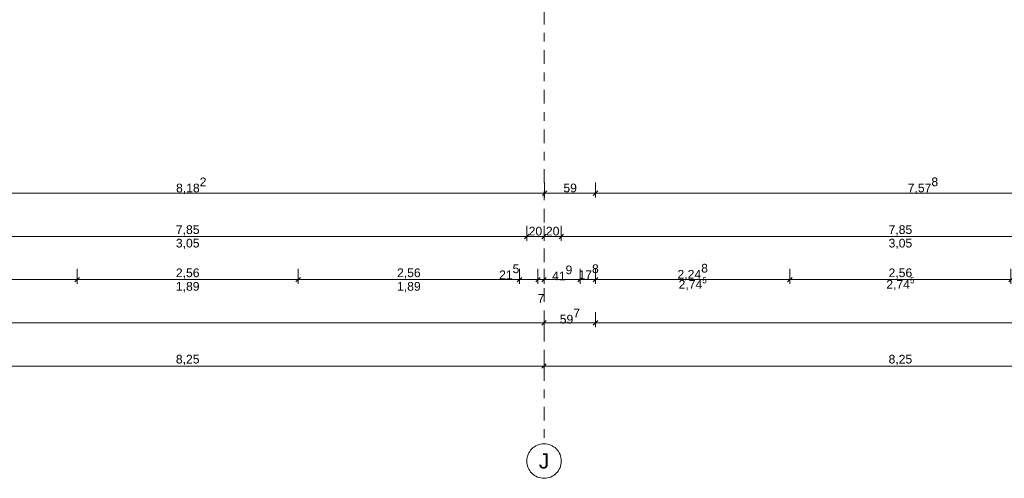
# Model space of a CAD drawing. Header units: metres. Extents: x -180 to 4, y -50 to 6.
# Tile 287 of 656: x -80.74 to -69.34, y -46.57 to -41.26. Entities that reach past the tile are written whole.
import ezdxf

# ---------------------------------------------------------------- set-up
doc = ezdxf.new("R2010")
doc.units = ezdxf.units.M
doc.header["$LTSCALE"] = 0.05
doc.header["$PDMODE"] = 1
doc.header["$PDSIZE"] = -2
doc.linetypes.add('Linienart-53', pattern=[5.291531, 3.175, -1.058062, 0.352704, -0.705764])
doc.layers.get('0').update_dxf_attribs({"lineweight": 25})
doc.layers.add('70 -71 Achsen- 1 Gebäudeachsen', color=7, linetype='Linienart-53', lineweight=18)
doc.layers.add('Keine', color=7, linetype='Continuous', lineweight=9)
doc.layers.add('70 -76 Bemaßung- 2 Allgemein', color=7, linetype='Continuous', lineweight=5, true_color=0x6666cc)
doc.styles.add('Arial', font='arial.ttf')
doc.dimstyles.new('k+k 1_50', dxfattribs={"dimtxt": 0.100689, "dimasz": 0.05302, "dimexe": 0.05, "dimexo": 0.15, "dimgap": 0.01, "dimtad": 1, "dimdec": 3, "dimtxsty": 'Arial', "dimblk": 'VW_SLASH', "dimblk1": 'VW_SLASH', "dimblk2": 'VW_SLASH', "dimcen": 0, "dimdle": 0.05, "dimadec": 3, "dimazin": 0, "dimtfac": 0.75, "dimtdec": 3, "dimtix": 1, "dimtmove": 0, "dimatfit": 0, "dimldrblk": 'VW_SLASH-1', "dimfxl": 0.125, "dimfxlon": 1, "dimfrac": 2, "dimtolj": 1, "dimarcsym": 0})

# ---------------------------------------------------------------- blocks, each defined once
blk = doc.blocks.new('VW_SLASH')
at = {"color": 0, "linetype": 'ByBlock', "lineweight": -2, "transparency": 16777216}
blk.add_line((0.94, 0), (-1, 0), dxfattribs=at)
at = {"color": 0, "lineweight": 20, "transparency": 16777216, "flags": 128}
blk.add_lwpolyline([(0.5, 0.5), (-0.5, -0.5)], dxfattribs=at)
blk = doc.blocks.new('*D9769')
at = {"layer": '70 -76 Bemaßung- 2 Allgemein', "color": 0, "lineweight": -2}
for p, q in [((-82.846, -43.147), (-82.846, -43.322)), ((-74.664, -43.147), (-74.664, -43.322)), ((-74.717, -43.272), (-82.793, -43.272))]:
    blk.add_line(p, q, dxfattribs=at)
at = {"layer": 'Defpoints', "color": 0}
for p in [(-82.846, -30.997), (-74.664, -30.972), (-82.846, -43.272)]:
    blk.add_point(p, dxfattribs=at)
at = {"layer": '70 -76 Bemaßung- 2 Allgemein', "color": 0, "lineweight": -2, "xscale": 0.05302001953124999, "yscale": 0.05302001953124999, "zscale": 0.05302001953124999, "rotation": 180}
blk.add_blockref('VW_SLASH', (-82.846, -43.272), dxfattribs=at)
at = {"layer": '70 -76 Bemaßung- 2 Allgemein', "color": 0, "lineweight": -2, "xscale": 0.05302001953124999, "yscale": 0.05302001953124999, "zscale": 0.05302001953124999}
blk.add_blockref('VW_SLASH', (-74.664, -43.272), dxfattribs=at)
at = {"layer": '70 -76 Bemaßung- 2 Allgemein', "color": 0, "insert": (-78.755, -43.185), "char_height": 0.10069, "attachment_point": 5, "style": 'Arial'}
blk.add_mtext('\\A1;8,18\\S2^ ;', dxfattribs=at)
blk = doc.blocks.new('VW_SLASH-1')
at = {"color": 0, "linetype": 'ByBlock', "lineweight": -2, "transparency": 16777216}
blk.add_line((0.94, 0), (-1, 0), dxfattribs=at)
at = {"color": 0, "lineweight": 5, "transparency": 16777216, "flags": 128}
blk.add_lwpolyline([(0.5, 0.5), (-0.5, -0.5)], dxfattribs=at)
blk = doc.blocks.new('*D9770')
at = {"layer": '70 -76 Bemaßung- 2 Allgemein', "color": 0, "lineweight": -2}
for p, q in [((-74.664, -43.147), (-74.664, -43.322)), ((-74.074, -43.147), (-74.074, -43.322)), ((-74.127, -43.272), (-74.611, -43.272))]:
    blk.add_line(p, q, dxfattribs=at)
at = {"layer": 'Defpoints', "color": 0}
for p in [(-74.664, -30.972), (-74.074, -31.157), (-74.664, -43.272)]:
    blk.add_point(p, dxfattribs=at)
at = {"layer": '70 -76 Bemaßung- 2 Allgemein', "color": 0, "lineweight": -2, "xscale": 0.05302001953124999, "yscale": 0.05302001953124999, "zscale": 0.05302001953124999, "rotation": 180}
blk.add_blockref('VW_SLASH', (-74.664, -43.272), dxfattribs=at)
at = {"layer": '70 -76 Bemaßung- 2 Allgemein', "color": 0, "lineweight": -2, "xscale": 0.05302001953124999, "yscale": 0.05302001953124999, "zscale": 0.05302001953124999}
blk.add_blockref('VW_SLASH', (-74.074, -43.272), dxfattribs=at)
at = {"layer": '70 -76 Bemaßung- 2 Allgemein', "color": 0, "insert": (-74.369, -43.211), "char_height": 0.1007, "attachment_point": 5, "style": 'Arial'}
blk.add_mtext('\\A1;59', dxfattribs=at)
blk = doc.blocks.new('*D9771')
at = {"layer": '70 -76 Bemaßung- 2 Allgemein', "color": 0, "lineweight": -2}
for p, q in [((-74.074, -43.147), (-74.074, -43.322)), ((-66.496, -43.147), (-66.496, -43.322)), ((-66.549, -43.272), (-74.021, -43.272))]:
    blk.add_line(p, q, dxfattribs=at)
at = {"layer": 'Defpoints', "color": 0}
for p in [(-66.496, -19.747), (-74.074, -31.157), (-74.074, -43.272)]:
    blk.add_point(p, dxfattribs=at)
at = {"layer": '70 -76 Bemaßung- 2 Allgemein', "color": 0, "lineweight": -2, "xscale": 0.05302001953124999, "yscale": 0.05302001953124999, "zscale": 0.05302001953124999, "rotation": 180}
blk.add_blockref('VW_SLASH', (-74.074, -43.272), dxfattribs=at)
at = {"layer": '70 -76 Bemaßung- 2 Allgemein', "color": 0, "lineweight": -2, "xscale": 0.05302001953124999, "yscale": 0.05302001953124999, "zscale": 0.05302001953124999}
blk.add_blockref('VW_SLASH', (-66.496, -43.272), dxfattribs=at)
at = {"layer": '70 -76 Bemaßung- 2 Allgemein', "color": 0, "insert": (-70.285, -43.184), "char_height": 0.10069, "attachment_point": 5, "style": 'Arial'}
blk.add_mtext('\\A1;7,57\\S8^ ;', dxfattribs=at)
blk = doc.blocks.new('Gruppe-9200')
at = {"layer": '70 -76 Bemaßung- 2 Allgemein', "insert": (-70.546, -43.799), "char_height": 0.1007, "width": 0.455, "attachment_point": 2, "line_spacing_factor": 0.96878, "style": 'Arial'}
blk.add_mtext('3,05', dxfattribs=at)
blk = doc.blocks.new('Gruppe-9201')
at = {"layer": '70 -76 Bemaßung- 2 Allgemein', "insert": (-78.796, -43.799), "char_height": 0.1007, "width": 0.455, "attachment_point": 2, "line_spacing_factor": 0.96878, "style": 'Arial'}
blk.add_mtext('3,05', dxfattribs=at)
blk = doc.blocks.new('Gruppe-9275')
at = {"layer": '70 -76 Bemaßung- 2 Allgemein', "insert": (-70.546, -44.246), "char_height": 0.10069, "width": 0.455, "attachment_point": 2, "line_spacing_factor": 0.96878, "style": 'Arial'}
blk.add_mtext('\\A1;2,74{\\H0.6667x;\\S5^ ;}', dxfattribs=at)
blk = doc.blocks.new('Gruppe-9276')
at = {"layer": '70 -76 Bemaßung- 2 Allgemein', "insert": (-76.236, -44.299), "char_height": 0.1007, "width": 0.455, "attachment_point": 2, "line_spacing_factor": 0.96878, "style": 'Arial'}
blk.add_mtext('1,89', dxfattribs=at)
blk = doc.blocks.new('Gruppe-9277')
at = {"layer": '70 -76 Bemaßung- 2 Allgemein', "insert": (-78.796, -44.299), "char_height": 0.1007, "width": 0.455, "attachment_point": 2, "line_spacing_factor": 0.96878, "style": 'Arial'}
blk.add_mtext('1,89', dxfattribs=at)
blk = doc.blocks.new('Gruppe-9286')
at = {"layer": '70 -76 Bemaßung- 2 Allgemein', "insert": (-72.95, -44.246), "char_height": 0.10069, "width": 0.455, "attachment_point": 2, "line_spacing_factor": 0.96878, "style": 'Arial'}
blk.add_mtext('\\A1;2,74{\\H0.6667x;\\S5^ ;}', dxfattribs=at)
blk = doc.blocks.new('*D10984')
at = {"layer": '70 -76 Bemaßung- 2 Allgemein', "color": 0, "lineweight": -2}
for p, q in [((-82.921, -45.147), (-82.921, -45.322)), ((-74.671, -45.147), (-74.671, -45.322)), ((-74.724, -45.272), (-82.868, -45.272))]:
    blk.add_line(p, q, dxfattribs=at)
at = {"layer": 'Defpoints', "color": 0}
for p in [(-82.921, -42.294), (-74.671, -42.294), (-82.921, -45.272)]:
    blk.add_point(p, dxfattribs=at)
at = {"layer": '70 -76 Bemaßung- 2 Allgemein', "color": 0, "lineweight": -2, "xscale": 0.05302001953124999, "yscale": 0.05302001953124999, "zscale": 0.05302001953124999, "rotation": 180}
blk.add_blockref('VW_SLASH', (-82.921, -45.272), dxfattribs=at)
at = {"layer": '70 -76 Bemaßung- 2 Allgemein', "color": 0, "lineweight": -2, "xscale": 0.05302001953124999, "yscale": 0.05302001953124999, "zscale": 0.05302001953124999}
blk.add_blockref('VW_SLASH', (-74.671, -45.272), dxfattribs=at)
at = {"layer": '70 -76 Bemaßung- 2 Allgemein', "color": 0, "insert": (-78.796, -45.202), "char_height": 0.1007, "attachment_point": 5, "style": 'Arial'}
blk.add_mtext('\\A1;8,25', dxfattribs=at)
blk = doc.blocks.new('*D10985')
at = {"layer": '70 -76 Bemaßung- 2 Allgemein', "color": 0, "lineweight": -2}
for p, q in [((-74.671, -45.147), (-74.671, -45.322)), ((-66.421, -45.147), (-66.421, -45.322)), ((-66.474, -45.272), (-74.618, -45.272))]:
    blk.add_line(p, q, dxfattribs=at)
at = {"layer": 'Defpoints', "color": 0}
for p in [(-74.671, -42.294), (-66.421, -42.294), (-74.671, -45.272)]:
    blk.add_point(p, dxfattribs=at)
at = {"layer": '70 -76 Bemaßung- 2 Allgemein', "color": 0, "lineweight": -2, "xscale": 0.05302001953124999, "yscale": 0.05302001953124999, "zscale": 0.05302001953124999, "rotation": 180}
blk.add_blockref('VW_SLASH', (-74.671, -45.272), dxfattribs=at)
at = {"layer": '70 -76 Bemaßung- 2 Allgemein', "color": 0, "lineweight": -2, "xscale": 0.05302001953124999, "yscale": 0.05302001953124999, "zscale": 0.05302001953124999}
blk.add_blockref('VW_SLASH', (-66.421, -45.272), dxfattribs=at)
at = {"layer": '70 -76 Bemaßung- 2 Allgemein', "color": 0, "insert": (-70.546, -45.202), "char_height": 0.1007, "attachment_point": 5, "style": 'Arial'}
blk.add_mtext('\\A1;8,25', dxfattribs=at)
blk = doc.blocks.new('*D11029')
at = {"layer": '70 -76 Bemaßung- 2 Allgemein', "color": 0, "lineweight": -2}
for p, q in [((-99.421, -44.647), (-99.421, -44.822)), ((-74.671, -44.647), (-74.671, -44.822)), ((-74.724, -44.772), (-99.368, -44.772))]:
    blk.add_line(p, q, dxfattribs=at)
at = {"layer": 'Defpoints', "color": 0}
for p in [(-99.421, -41.794), (-74.671, -41.794), (-99.421, -44.772)]:
    blk.add_point(p, dxfattribs=at)
at = {"layer": '70 -76 Bemaßung- 2 Allgemein', "color": 0, "lineweight": -2, "xscale": 0.05302001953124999, "yscale": 0.05302001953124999, "zscale": 0.05302001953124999, "rotation": 180}
blk.add_blockref('VW_SLASH', (-99.421, -44.772), dxfattribs=at)
at = {"layer": '70 -76 Bemaßung- 2 Allgemein', "color": 0, "lineweight": -2, "xscale": 0.05302001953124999, "yscale": 0.05302001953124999, "zscale": 0.05302001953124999}
blk.add_blockref('VW_SLASH', (-74.671, -44.772), dxfattribs=at)
at = {"layer": '70 -76 Bemaßung- 2 Allgemein', "color": 0, "insert": (-87.046, -44.702), "char_height": 0.1007, "attachment_point": 5, "style": 'Arial'}
blk.add_mtext('\\A1;24,75', dxfattribs=at)
blk = doc.blocks.new('*D11030')
at = {"layer": '70 -76 Bemaßung- 2 Allgemein', "color": 0, "lineweight": -2}
for p, q in [((-74.671, -44.647), (-74.671, -44.822)), ((-74.074, -44.647), (-74.074, -44.822)), ((-74.127, -44.772), (-74.618, -44.772))]:
    blk.add_line(p, q, dxfattribs=at)
at = {"layer": 'Defpoints', "color": 0}
for p in [(-74.074, -31.147), (-74.671, -41.794), (-74.671, -44.772)]:
    blk.add_point(p, dxfattribs=at)
at = {"layer": '70 -76 Bemaßung- 2 Allgemein', "color": 0, "lineweight": -2, "xscale": 0.05302001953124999, "yscale": 0.05302001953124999, "zscale": 0.05302001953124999, "rotation": 180}
blk.add_blockref('VW_SLASH', (-74.671, -44.772), dxfattribs=at)
at = {"layer": '70 -76 Bemaßung- 2 Allgemein', "color": 0, "lineweight": -2, "xscale": 0.05302001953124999, "yscale": 0.05302001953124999, "zscale": 0.05302001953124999}
blk.add_blockref('VW_SLASH', (-74.074, -44.772), dxfattribs=at)
at = {"layer": '70 -76 Bemaßung- 2 Allgemein', "color": 0, "insert": (-74.372, -44.695), "char_height": 0.10069, "attachment_point": 5, "style": 'Arial'}
blk.add_mtext('\\A1;59\\S7^ ;', dxfattribs=at)
blk = doc.blocks.new('*D11031')
at = {"layer": '70 -76 Bemaßung- 2 Allgemein', "color": 0, "lineweight": -2}
for p, q in [((-74.074, -44.647), (-74.074, -44.822)), ((-50.518, -44.647), (-50.518, -44.822)), ((-50.571, -44.772), (-74.021, -44.772))]:
    blk.add_line(p, q, dxfattribs=at)
at = {"layer": 'Defpoints', "color": 0}
for p in [(-74.074, -31.147), (-50.518, -31.147), (-74.074, -44.772)]:
    blk.add_point(p, dxfattribs=at)
at = {"layer": '70 -76 Bemaßung- 2 Allgemein', "color": 0, "lineweight": -2, "xscale": 0.05302001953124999, "yscale": 0.05302001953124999, "zscale": 0.05302001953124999}
for p, rotation in [((-74.074, -44.772), 180), ((-50.518, -44.772), 360)]:
    blk.add_blockref('VW_SLASH', p, dxfattribs=dict(at, rotation=rotation))
at = {"layer": '70 -76 Bemaßung- 2 Allgemein', "color": 0, "insert": (-62.296, -44.684), "char_height": 0.10069, "attachment_point": 5, "style": 'Arial'}
blk.add_mtext('\\A1;23,55\\S6^ ;', dxfattribs=at)
blk = doc.blocks.new('*D11253')
at = {"layer": '70 -76 Bemaßung- 2 Allgemein', "color": 0, "lineweight": -2}
for p, q in [((-82.636, -44.147), (-82.636, -44.322)), ((-80.076, -44.147), (-80.076, -44.322)), ((-80.129, -44.272), (-82.583, -44.272))]:
    blk.add_line(p, q, dxfattribs=at)
at = {"layer": 'Defpoints', "color": 0}
for p in [(-82.636, -31.297), (-80.076, -31.297), (-82.636, -44.272)]:
    blk.add_point(p, dxfattribs=at)
at = {"layer": '70 -76 Bemaßung- 2 Allgemein', "color": 0, "lineweight": -2, "xscale": 0.05302001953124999, "yscale": 0.05302001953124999, "zscale": 0.05302001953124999, "rotation": 180}
blk.add_blockref('VW_SLASH', (-82.636, -44.272), dxfattribs=at)
at = {"layer": '70 -76 Bemaßung- 2 Allgemein', "color": 0, "lineweight": -2, "xscale": 0.05302001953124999, "yscale": 0.05302001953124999, "zscale": 0.05302001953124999}
blk.add_blockref('VW_SLASH', (-80.076, -44.272), dxfattribs=at)
at = {"layer": '70 -76 Bemaßung- 2 Allgemein', "color": 0, "insert": (-81.356, -44.202), "char_height": 0.1007, "attachment_point": 5, "style": 'Arial'}
blk.add_mtext('\\A1;2,56', dxfattribs=at)
blk = doc.blocks.new('*D11254')
at = {"layer": '70 -76 Bemaßung- 2 Allgemein', "color": 0, "lineweight": -2}
for p, q in [((-80.076, -44.147), (-80.076, -44.322)), ((-77.516, -44.147), (-77.516, -44.322)), ((-77.569, -44.272), (-80.023, -44.272))]:
    blk.add_line(p, q, dxfattribs=at)
at = {"layer": 'Defpoints', "color": 0}
for p in [(-80.076, -31.297), (-77.516, -31.297), (-80.076, -44.272)]:
    blk.add_point(p, dxfattribs=at)
at = {"layer": '70 -76 Bemaßung- 2 Allgemein', "color": 0, "lineweight": -2, "xscale": 0.05302001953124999, "yscale": 0.05302001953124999, "zscale": 0.05302001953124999, "rotation": 180}
blk.add_blockref('VW_SLASH', (-80.076, -44.272), dxfattribs=at)
at = {"layer": '70 -76 Bemaßung- 2 Allgemein', "color": 0, "lineweight": -2, "xscale": 0.05302001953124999, "yscale": 0.05302001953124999, "zscale": 0.05302001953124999}
blk.add_blockref('VW_SLASH', (-77.516, -44.272), dxfattribs=at)
at = {"layer": '70 -76 Bemaßung- 2 Allgemein', "color": 0, "insert": (-78.796, -44.202), "char_height": 0.1007, "attachment_point": 5, "style": 'Arial'}
blk.add_mtext('\\A1;2,56', dxfattribs=at)
blk = doc.blocks.new('*D11255')
at = {"layer": '70 -76 Bemaßung- 2 Allgemein', "color": 0, "lineweight": -2}
for p, q in [((-77.516, -44.147), (-77.516, -44.322)), ((-74.956, -44.147), (-74.956, -44.322)), ((-75.009, -44.272), (-77.463, -44.272))]:
    blk.add_line(p, q, dxfattribs=at)
at = {"layer": 'Defpoints', "color": 0}
for p in [(-74.956, -30.997), (-77.516, -31.297), (-77.516, -44.272)]:
    blk.add_point(p, dxfattribs=at)
at = {"layer": '70 -76 Bemaßung- 2 Allgemein', "color": 0, "lineweight": -2, "xscale": 0.05302001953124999, "yscale": 0.05302001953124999, "zscale": 0.05302001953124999, "rotation": 180}
blk.add_blockref('VW_SLASH', (-77.516, -44.272), dxfattribs=at)
at = {"layer": '70 -76 Bemaßung- 2 Allgemein', "color": 0, "lineweight": -2, "xscale": 0.05302001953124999, "yscale": 0.05302001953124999, "zscale": 0.05302001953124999}
blk.add_blockref('VW_SLASH', (-74.956, -44.272), dxfattribs=at)
at = {"layer": '70 -76 Bemaßung- 2 Allgemein', "color": 0, "insert": (-76.236, -44.202), "char_height": 0.1007, "attachment_point": 5, "style": 'Arial'}
blk.add_mtext('\\A1;2,56', dxfattribs=at)
blk = doc.blocks.new('*D11256')
at = {"layer": '70 -76 Bemaßung- 2 Allgemein', "color": 0, "lineweight": -2}
for p, q in [((-74.956, -44.147), (-74.956, -44.322)), ((-74.741, -44.147), (-74.741, -44.322)), ((-75.009, -44.272), (-75.062, -44.272)), ((-74.741, -44.272), (-74.956, -44.272)), ((-74.688, -44.272), (-74.635, -44.272))]:
    blk.add_line(p, q, dxfattribs=at)
at = {"layer": 'Defpoints', "color": 0}
for p in [(-74.956, -30.997), (-74.741, -31.794), (-74.956, -44.272)]:
    blk.add_point(p, dxfattribs=at)
at = {"layer": '70 -76 Bemaßung- 2 Allgemein', "color": 0, "lineweight": -2, "xscale": 0.05302001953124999, "yscale": 0.05302001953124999, "zscale": 0.05302001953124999}
blk.add_blockref('VW_SLASH', (-74.956, -44.272), dxfattribs=at)
at = {"layer": '70 -76 Bemaßung- 2 Allgemein', "color": 0, "lineweight": -2, "xscale": 0.05302001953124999, "yscale": 0.05302001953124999, "zscale": 0.05302001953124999, "rotation": 180}
blk.add_blockref('VW_SLASH', (-74.741, -44.272), dxfattribs=at)
at = {"layer": '70 -76 Bemaßung- 2 Allgemein', "color": 0, "insert": (-75.074, -44.181), "char_height": 0.10069, "attachment_point": 5, "style": 'Arial'}
blk.add_mtext('\\A1;21\\S5^ ;', dxfattribs=at)
blk = doc.blocks.new('*D11257')
at = {"layer": '70 -76 Bemaßung- 2 Allgemein', "color": 0, "lineweight": -2}
for p, q in [((-74.741, -44.147), (-74.741, -44.322)), ((-74.671, -44.147), (-74.671, -44.322)), ((-74.794, -44.272), (-74.847, -44.272)), ((-74.671, -44.272), (-74.741, -44.272)), ((-74.618, -44.272), (-74.565, -44.272))]:
    blk.add_line(p, q, dxfattribs=at)
at = {"layer": 'Defpoints', "color": 0}
for p in [(-74.741, -31.794), (-74.671, -41.294), (-74.741, -44.272)]:
    blk.add_point(p, dxfattribs=at)
at = {"layer": '70 -76 Bemaßung- 2 Allgemein', "color": 0, "lineweight": -2, "xscale": 0.05302001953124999, "yscale": 0.05302001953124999, "zscale": 0.05302001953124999}
blk.add_blockref('VW_SLASH', (-74.741, -44.272), dxfattribs=at)
at = {"layer": '70 -76 Bemaßung- 2 Allgemein', "color": 0, "lineweight": -2, "xscale": 0.05302001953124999, "yscale": 0.05302001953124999, "zscale": 0.05302001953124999, "rotation": 180}
blk.add_blockref('VW_SLASH', (-74.671, -44.272), dxfattribs=at)
at = {"layer": '70 -76 Bemaßung- 2 Allgemein', "color": 0, "insert": (-74.706, -44.488), "char_height": 0.1007, "attachment_point": 5, "style": 'Arial'}
blk.add_mtext('\\A1;7', dxfattribs=at)
blk = doc.blocks.new('*D11258')
at = {"layer": '70 -76 Bemaßung- 2 Allgemein', "color": 0, "lineweight": -2}
for p, q in [((-74.671, -44.147), (-74.671, -44.322)), ((-74.252, -44.147), (-74.252, -44.322)), ((-74.305, -44.272), (-74.618, -44.272))]:
    blk.add_line(p, q, dxfattribs=at)
at = {"layer": 'Defpoints', "color": 0}
for p in [(-74.252, -31.616), (-74.671, -41.294), (-74.671, -44.272)]:
    blk.add_point(p, dxfattribs=at)
at = {"layer": '70 -76 Bemaßung- 2 Allgemein', "color": 0, "lineweight": -2, "xscale": 0.05302001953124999, "yscale": 0.05302001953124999, "zscale": 0.05302001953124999, "rotation": 180}
blk.add_blockref('VW_SLASH', (-74.671, -44.272), dxfattribs=at)
at = {"layer": '70 -76 Bemaßung- 2 Allgemein', "color": 0, "lineweight": -2, "xscale": 0.05302001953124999, "yscale": 0.05302001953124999, "zscale": 0.05302001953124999}
blk.add_blockref('VW_SLASH', (-74.252, -44.272), dxfattribs=at)
at = {"layer": '70 -76 Bemaßung- 2 Allgemein', "color": 0, "insert": (-74.461, -44.194), "char_height": 0.10069, "attachment_point": 5, "style": 'Arial'}
blk.add_mtext('\\A1;41\\S9^ ;', dxfattribs=at)
blk = doc.blocks.new('*D11259')
at = {"layer": '70 -76 Bemaßung- 2 Allgemein', "color": 0, "lineweight": -2}
for p, q in [((-74.252, -44.147), (-74.252, -44.322)), ((-74.074, -44.147), (-74.074, -44.322)), ((-74.127, -44.272), (-74.199, -44.272))]:
    blk.add_line(p, q, dxfattribs=at)
at = {"layer": 'Defpoints', "color": 0}
for p in [(-74.074, -31.127), (-74.252, -31.616), (-74.252, -44.272)]:
    blk.add_point(p, dxfattribs=at)
at = {"layer": '70 -76 Bemaßung- 2 Allgemein', "color": 0, "lineweight": -2, "xscale": 0.05302001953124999, "yscale": 0.05302001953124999, "zscale": 0.05302001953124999, "rotation": 180}
blk.add_blockref('VW_SLASH', (-74.252, -44.272), dxfattribs=at)
at = {"layer": '70 -76 Bemaßung- 2 Allgemein', "color": 0, "lineweight": -2, "xscale": 0.05302001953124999, "yscale": 0.05302001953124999, "zscale": 0.05302001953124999}
blk.add_blockref('VW_SLASH', (-74.074, -44.272), dxfattribs=at)
at = {"layer": '70 -76 Bemaßung- 2 Allgemein', "color": 0, "insert": (-74.155, -44.181), "char_height": 0.10069, "attachment_point": 5, "style": 'Arial'}
blk.add_mtext('\\A1;17\\S8^ ;', dxfattribs=at)
blk = doc.blocks.new('*D11260')
at = {"layer": '70 -76 Bemaßung- 2 Allgemein', "color": 0, "lineweight": -2}
for p, q in [((-74.074, -44.147), (-74.074, -44.322)), ((-71.826, -44.147), (-71.826, -44.322)), ((-71.879, -44.272), (-74.021, -44.272))]:
    blk.add_line(p, q, dxfattribs=at)
at = {"layer": 'Defpoints', "color": 0}
for p in [(-71.826, -20.047), (-74.074, -31.127), (-74.074, -44.272)]:
    blk.add_point(p, dxfattribs=at)
at = {"layer": '70 -76 Bemaßung- 2 Allgemein', "color": 0, "lineweight": -2, "xscale": 0.05302001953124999, "yscale": 0.05302001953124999, "zscale": 0.05302001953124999, "rotation": 180}
blk.add_blockref('VW_SLASH', (-74.074, -44.272), dxfattribs=at)
at = {"layer": '70 -76 Bemaßung- 2 Allgemein', "color": 0, "lineweight": -2, "xscale": 0.05302001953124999, "yscale": 0.05302001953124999, "zscale": 0.05302001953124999}
blk.add_blockref('VW_SLASH', (-71.826, -44.272), dxfattribs=at)
at = {"layer": '70 -76 Bemaßung- 2 Allgemein', "color": 0, "insert": (-72.95, -44.184), "char_height": 0.10069, "attachment_point": 5, "style": 'Arial'}
blk.add_mtext('\\A1;2,24\\S8^ ;', dxfattribs=at)
blk = doc.blocks.new('*D11261')
at = {"layer": '70 -76 Bemaßung- 2 Allgemein', "color": 0, "lineweight": -2}
for p, q in [((-71.826, -44.147), (-71.826, -44.322)), ((-69.266, -44.147), (-69.266, -44.322)), ((-69.319, -44.272), (-71.773, -44.272))]:
    blk.add_line(p, q, dxfattribs=at)
at = {"layer": 'Defpoints', "color": 0}
for p in [(-71.826, -20.047), (-69.266, -20.047), (-71.826, -44.272)]:
    blk.add_point(p, dxfattribs=at)
at = {"layer": '70 -76 Bemaßung- 2 Allgemein', "color": 0, "lineweight": -2, "xscale": 0.05302001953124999, "yscale": 0.05302001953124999, "zscale": 0.05302001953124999, "rotation": 180}
blk.add_blockref('VW_SLASH', (-71.826, -44.272), dxfattribs=at)
at = {"layer": '70 -76 Bemaßung- 2 Allgemein', "color": 0, "lineweight": -2, "xscale": 0.05302001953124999, "yscale": 0.05302001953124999, "zscale": 0.05302001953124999}
blk.add_blockref('VW_SLASH', (-69.266, -44.272), dxfattribs=at)
at = {"layer": '70 -76 Bemaßung- 2 Allgemein', "color": 0, "insert": (-70.546, -44.202), "char_height": 0.1007, "attachment_point": 5, "style": 'Arial'}
blk.add_mtext('\\A1;2,56', dxfattribs=at)
blk = doc.blocks.new('*D11482')
at = {"layer": '70 -76 Bemaßung- 2 Allgemein', "color": 0, "lineweight": -2}
for p, q in [((-82.721, -43.647), (-82.721, -43.822)), ((-74.871, -43.647), (-74.871, -43.822)), ((-74.924, -43.772), (-82.668, -43.772))]:
    blk.add_line(p, q, dxfattribs=at)
at = {"layer": 'Defpoints', "color": 0}
for p in [(-82.721, -30.997), (-74.871, -30.997), (-82.721, -43.772)]:
    blk.add_point(p, dxfattribs=at)
at = {"layer": '70 -76 Bemaßung- 2 Allgemein', "color": 0, "lineweight": -2, "xscale": 0.05302001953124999, "yscale": 0.05302001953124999, "zscale": 0.05302001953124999, "rotation": 180}
blk.add_blockref('VW_SLASH', (-82.721, -43.772), dxfattribs=at)
at = {"layer": '70 -76 Bemaßung- 2 Allgemein', "color": 0, "lineweight": -2, "xscale": 0.05302001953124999, "yscale": 0.05302001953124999, "zscale": 0.05302001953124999}
blk.add_blockref('VW_SLASH', (-74.871, -43.772), dxfattribs=at)
at = {"layer": '70 -76 Bemaßung- 2 Allgemein', "color": 0, "insert": (-78.796, -43.702), "char_height": 0.1007, "attachment_point": 5, "style": 'Arial'}
blk.add_mtext('\\A1;7,85', dxfattribs=at)
blk = doc.blocks.new('*D11483')
at = {"layer": '70 -76 Bemaßung- 2 Allgemein', "color": 0, "lineweight": -2}
for p, q in [((-74.871, -43.647), (-74.871, -43.822)), ((-74.671, -43.647), (-74.671, -43.822)), ((-74.724, -43.772), (-74.818, -43.772))]:
    blk.add_line(p, q, dxfattribs=at)
at = {"layer": 'Defpoints', "color": 0}
for p in [(-74.871, -30.997), (-74.671, -40.794), (-74.871, -43.772)]:
    blk.add_point(p, dxfattribs=at)
at = {"layer": '70 -76 Bemaßung- 2 Allgemein', "color": 0, "lineweight": -2, "xscale": 0.05302001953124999, "yscale": 0.05302001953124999, "zscale": 0.05302001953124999, "rotation": 180}
blk.add_blockref('VW_SLASH', (-74.871, -43.772), dxfattribs=at)
at = {"layer": '70 -76 Bemaßung- 2 Allgemein', "color": 0, "lineweight": -2, "xscale": 0.05302001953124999, "yscale": 0.05302001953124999, "zscale": 0.05302001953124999}
blk.add_blockref('VW_SLASH', (-74.671, -43.772), dxfattribs=at)
at = {"layer": '70 -76 Bemaßung- 2 Allgemein', "color": 0, "insert": (-74.771, -43.711), "char_height": 0.1007, "attachment_point": 5, "style": 'Arial'}
blk.add_mtext('\\A1;20', dxfattribs=at)
blk = doc.blocks.new('*D11484')
at = {"layer": '70 -76 Bemaßung- 2 Allgemein', "color": 0, "lineweight": -2}
for p, q in [((-74.671, -43.647), (-74.671, -43.822)), ((-74.471, -43.647), (-74.471, -43.822)), ((-74.524, -43.772), (-74.618, -43.772))]:
    blk.add_line(p, q, dxfattribs=at)
at = {"layer": 'Defpoints', "color": 0}
for p in [(-74.471, -30.997), (-74.671, -40.794), (-74.671, -43.772)]:
    blk.add_point(p, dxfattribs=at)
at = {"layer": '70 -76 Bemaßung- 2 Allgemein', "color": 0, "lineweight": -2, "xscale": 0.05302001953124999, "yscale": 0.05302001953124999, "zscale": 0.05302001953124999, "rotation": 180}
blk.add_blockref('VW_SLASH', (-74.671, -43.772), dxfattribs=at)
at = {"layer": '70 -76 Bemaßung- 2 Allgemein', "color": 0, "lineweight": -2, "xscale": 0.05302001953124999, "yscale": 0.05302001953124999, "zscale": 0.05302001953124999}
blk.add_blockref('VW_SLASH', (-74.471, -43.772), dxfattribs=at)
at = {"layer": '70 -76 Bemaßung- 2 Allgemein', "color": 0, "insert": (-74.571, -43.711), "char_height": 0.1007, "attachment_point": 5, "style": 'Arial'}
blk.add_mtext('\\A1;20', dxfattribs=at)
blk = doc.blocks.new('*D11485')
at = {"layer": '70 -76 Bemaßung- 2 Allgemein', "color": 0, "lineweight": -2}
for p, q in [((-74.471, -43.647), (-74.471, -43.822)), ((-66.621, -43.647), (-66.621, -43.822)), ((-66.674, -43.772), (-74.418, -43.772))]:
    blk.add_line(p, q, dxfattribs=at)
at = {"layer": 'Defpoints', "color": 0}
for p in [(-66.621, -19.747), (-74.471, -30.997), (-74.471, -43.772)]:
    blk.add_point(p, dxfattribs=at)
at = {"layer": '70 -76 Bemaßung- 2 Allgemein', "color": 0, "lineweight": -2, "xscale": 0.05302001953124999, "yscale": 0.05302001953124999, "zscale": 0.05302001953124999, "rotation": 180}
blk.add_blockref('VW_SLASH', (-74.471, -43.772), dxfattribs=at)
at = {"layer": '70 -76 Bemaßung- 2 Allgemein', "color": 0, "lineweight": -2, "xscale": 0.05302001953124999, "yscale": 0.05302001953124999, "zscale": 0.05302001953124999}
blk.add_blockref('VW_SLASH', (-66.621, -43.772), dxfattribs=at)
at = {"layer": '70 -76 Bemaßung- 2 Allgemein', "color": 0, "insert": (-70.546, -43.702), "char_height": 0.1007, "attachment_point": 5, "style": 'Arial'}
blk.add_mtext('\\A1;7,85', dxfattribs=at)
blk = doc.blocks.new('_Achsen (3D)')
at = {"layer": '70 -71 Achsen- 1 Gebäudeachsen', "transparency": 33554687}
blk.add_line((-74.671, 3.8), (-74.671, -46.172), dxfattribs=at)
at = {"color": 255, "transparency": 33554687}
blk.add_wipeout([(-74.671, -46.172), (-74.651, -46.173), (-74.632, -46.176), (-74.613, -46.181), (-74.594, -46.187), (-74.577, -46.196), (-74.56, -46.206), (-74.544, -46.217), (-74.53, -46.231), (-74.516, -46.245), (-74.505, -46.261), (-74.495, -46.278), (-74.486, -46.296), (-74.48, -46.314), (-74.475, -46.333), (-74.472, -46.352), (-74.471, -46.372), (-74.472, -46.392), (-74.475, -46.411), (-74.48, -46.43), (-74.486, -46.449), (-74.495, -46.466), (-74.505, -46.483), (-74.516, -46.499), (-74.53, -46.513), (-74.544, -46.527), (-74.56, -46.538), (-74.577, -46.548), (-74.594, -46.557), (-74.613, -46.563), (-74.632, -46.568), (-74.651, -46.571), (-74.671, -46.572), (-74.691, -46.571), (-74.71, -46.568), (-74.729, -46.563), (-74.748, -46.557), (-74.765, -46.548), (-74.782, -46.538), (-74.798, -46.527), (-74.812, -46.513), (-74.826, -46.499), (-74.837, -46.483), (-74.847, -46.466), (-74.856, -46.449), (-74.862, -46.43), (-74.867, -46.411), (-74.87, -46.392), (-74.871, -46.372), (-74.87, -46.352), (-74.867, -46.333), (-74.862, -46.314), (-74.856, -46.296), (-74.847, -46.278), (-74.837, -46.261), (-74.826, -46.245), (-74.812, -46.231), (-74.798, -46.217), (-74.782, -46.206), (-74.765, -46.196), (-74.748, -46.187), (-74.729, -46.181), (-74.71, -46.176), (-74.691, -46.173)], dxfattribs=at).dxf.layer = 'Keine'
at = {"layer": 'Keine', "transparency": 33554687, "flags": 128}
blk.add_lwpolyline([(-74.671, -46.172), (-74.651, -46.173), (-74.632, -46.176), (-74.613, -46.181), (-74.594, -46.187), (-74.577, -46.196), (-74.56, -46.206), (-74.544, -46.217), (-74.53, -46.231), (-74.516, -46.245), (-74.505, -46.261), (-74.495, -46.278), (-74.486, -46.296), (-74.48, -46.314), (-74.475, -46.333), (-74.472, -46.352), (-74.471, -46.372), (-74.472, -46.392), (-74.475, -46.411), (-74.48, -46.43), (-74.486, -46.449), (-74.495, -46.466), (-74.505, -46.483), (-74.516, -46.499), (-74.53, -46.513), (-74.544, -46.527), (-74.56, -46.538), (-74.577, -46.548), (-74.594, -46.557), (-74.613, -46.563), (-74.632, -46.568), (-74.651, -46.571), (-74.671, -46.572), (-74.691, -46.571), (-74.71, -46.568), (-74.729, -46.563), (-74.748, -46.557), (-74.765, -46.548), (-74.782, -46.538), (-74.798, -46.527), (-74.812, -46.513), (-74.826, -46.499), (-74.837, -46.483), (-74.847, -46.466), (-74.856, -46.449), (-74.862, -46.43), (-74.867, -46.411), (-74.87, -46.392), (-74.871, -46.372), (-74.87, -46.352), (-74.867, -46.333), (-74.862, -46.314), (-74.856, -46.296), (-74.847, -46.278), (-74.837, -46.261), (-74.826, -46.245), (-74.812, -46.231), (-74.798, -46.217), (-74.782, -46.206), (-74.765, -46.196), (-74.748, -46.187), (-74.729, -46.181), (-74.71, -46.176), (-74.691, -46.173)], close=True, dxfattribs=at)
at = {"layer": 'Keine', "transparency": 33554687, "insert": (-74.671, -46.372), "char_height": 0.176, "attachment_point": 5, "line_spacing_factor": 0.970891, "style": 'Arial'}
blk.add_mtext('J', dxfattribs=at)
blk = doc.blocks.new('Gruppe-9034')
at = {"layer": '70 -76 Bemaßung- 2 Allgemein'}
for base, p1, p2, text, picture, middle in [((-74.074, -43.272), (-66.496, -19.747), (-74.074, -31.157), '7,57\\S8^ ;', '*D9771', (-70.285, -43.1839)), ((-82.846, -43.272), (-74.664, -30.972), (-82.846, -30.997), '8,18\\S2^ ;', '*D9769', (-78.755, -43.1848)), ((-74.664, -43.272), (-74.074, -31.157), (-74.664, -30.972), '59', '*D9770', (-74.369, -43.2106))]:
    dim = blk.add_linear_dim(base=base, p1=p1, p2=p2, text=text, dimstyle='k+k 1_50', override={"dimtxt": 0.100689, "dimgap": 0.01, "dimpost": '<>', "dimtxsty": 'Arial', "dimtmove": 2}, dxfattribs=at)
    dim.commit()
    dim.dimension.update_dxf_attribs({"geometry": picture, "text_midpoint": middle})
blk = doc.blocks.new('Gruppe-9719')
at = {"layer": '70 -76 Bemaßung- 2 Allgemein'}
for p1, p2, picture, middle in [((-74.67099996, -42.29404198), (-82.92099996, -42.29404198), '*D10984', (-78.79599996, -45.20157844)), ((-66.42099996, -42.29404198), (-74.67099996, -42.29404198), '*D10985', (-70.54599996, -45.20157844))]:
    dim = blk.add_aligned_dim(p1=p1, p2=p2, distance=2.978, text='8,25', dimstyle='k+k 1_50', override={"dimtxt": 0.100689, "dimgap": 0.01, "dimdec": 8, "dimpost": '<>', "dimtxsty": 'Arial', "dimtmove": 2}, dxfattribs=at)
    dim.commit()
    dim.dimension.update_dxf_attribs({"geometry": picture, "text_midpoint": middle})
blk = doc.blocks.new('Gruppe-9723')
at = {"layer": '70 -76 Bemaßung- 2 Allgemein'}
dim = blk.add_linear_dim(base=(-74.67099996, -44.77204198), p1=(-74.07399996, -31.14704198), p2=(-74.67099996, -41.79404198), text='59\\S7^ ;', dimstyle='k+k 1_50', override={"dimtxt": 0.100689, "dimgap": 0.01, "dimdec": 8, "dimpost": '<>', "dimtxsty": 'Arial', "dimtmove": 2}, dxfattribs=at)
dim.commit()
dim.dimension.update_dxf_attribs({"geometry": '*D11030', "text_midpoint": (-74.37249996, -44.69471483)})
for p1, p2, distance, text, picture, middle in [((-50.51799996, -31.14704198), (-74.07399996, -31.14704198), 13.625, '23,55\\S6^ ;', '*D11031', (-62.29599996, -44.68394115)), ((-74.67099996, -41.79404198), (-99.42099996, -41.79404198), 2.978, '24,75', '*D11029', (-87.04599996, -44.70157844))]:
    dim = blk.add_aligned_dim(p1=p1, p2=p2, distance=distance, text=text, dimstyle='k+k 1_50', override={"dimtxt": 0.100689, "dimgap": 0.01, "dimdec": 8, "dimpost": '<>', "dimtxsty": 'Arial', "dimtmove": 2}, dxfattribs=at)
    dim.commit()
    dim.dimension.update_dxf_attribs({"geometry": picture, "text_midpoint": middle})
blk = doc.blocks.new('Gruppe-9727')
at = {"layer": '70 -76 Bemaßung- 2 Allgemein'}
for base, p1, p2, text, override, picture, middle in [((-74.07399996, -44.27204198), (-71.82599996, -20.04704198), (-74.07399996, -31.12704198), '2,24\\S8^ ;', {"dimtxt": 0.100689, "dimgap": 0.01, "dimdec": 8, "dimpost": '<>', "dimtxsty": 'Arial', "dimtmove": 2}, '*D11260', (-72.94999996, -44.18394115)), ((-77.51599996, -44.27204198), (-74.95599996, -30.99704198), (-77.51599996, -31.29704198), '2,56', {"dimtxt": 0.100689, "dimgap": 0.01, "dimdec": 8, "dimpost": '<>', "dimtxsty": 'Arial', "dimtmove": 2}, '*D11255', (-76.23599996, -44.20157844)), ((-74.67099996, -44.27204198), (-74.25199996, -31.61604198), (-74.67099996, -41.29404198), '41\\S9^ ;', {"dimtxt": 0.100689, "dimgap": 0.01, "dimdec": 8, "dimpost": '<>', "dimtxsty": 'Arial', "dimtmove": 2}, '*D11258', (-74.46149996, -44.19385898)), ((-74.74099996, -44.27204198), (-74.67099996, -41.29404198), (-74.74099996, -31.79404198), '7', {"dimtxt": 0.100689, "dimgap": 0.01, "dimdec": 8, "dimpost": '<>', "dimtxsty": 'Arial', "dimtix": 0, "dimtmove": 2}, '*D11257', (-74.70599996, -44.48807497))]:
    dim = blk.add_linear_dim(base=base, p1=p1, p2=p2, text=text, dimstyle='k+k 1_50', override=override, dxfattribs=at)
    dim.commit()
    dim.dimension.update_dxf_attribs({"geometry": picture, "text_midpoint": middle})
for p1, p2, distance, picture, middle in [((-69.26599996, -20.04704198), (-71.82599996, -20.04704198), 24.225, '*D11261', (-70.54599996, -44.20157844)), ((-80.07599996, -31.29704198), (-82.63599996, -31.29704198), 12.975, '*D11253', (-81.35599996, -44.20157844)), ((-77.51599996, -31.29704198), (-80.07599996, -31.29704198), 12.975, '*D11254', (-78.79599996, -44.20157844))]:
    dim = blk.add_aligned_dim(p1=p1, p2=p2, distance=distance, text='2,56', dimstyle='k+k 1_50', override={"dimtxt": 0.100689, "dimgap": 0.01, "dimdec": 8, "dimpost": '<>', "dimtxsty": 'Arial', "dimtmove": 2}, dxfattribs=at)
    dim.commit()
    dim.dimension.update_dxf_attribs({"geometry": picture, "text_midpoint": middle})
for base, p1, p2, text, override, picture, middle in [((-74.95599996, -44.27204198), (-74.74099996, -31.79404198), (-74.95599996, -30.99704198), '21\\S5^ ;', {"dimtxt": 0.100689, "dimgap": 0.01, "dimdec": 8, "dimpost": '<>', "dimtxsty": 'Arial', "dimtix": 0, "dimtmove": 2}, '*D11256', (-75.074, -44.18107948)), ((-74.25199996, -44.27204198), (-74.07399996, -31.12704198), (-74.25199996, -31.61604198), '17\\S8^ ;', {"dimtxt": 0.100689, "dimgap": 0.01, "dimdec": 8, "dimpost": '<>', "dimtxsty": 'Arial', "dimtmove": 2}, '*D11259', (-74.15483091, -44.18107948))]:
    dim = blk.add_linear_dim(base=base, p1=p1, p2=p2, text=text, dimstyle='k+k 1_50', override=override, dxfattribs=at)
    dim.commit()
    dim.dimension.update_dxf_attribs({"geometry": picture, "text_midpoint": middle, "dimtype": 160})
blk = doc.blocks.new('Gruppe-9731')
at = {"layer": '70 -76 Bemaßung- 2 Allgemein'}
for base, p1, p2, text, picture, middle in [((-74.47099996, -43.77204198), (-66.62099996, -19.74704198), (-74.47099996, -30.99704198), '7,85', '*D11485', (-70.54599996, -43.70157844)), ((-74.87099996, -43.77204198), (-74.67099996, -40.79404198), (-74.87099996, -30.99704198), '20', '*D11483', (-74.77099996, -43.71064042)), ((-74.67099996, -43.77204198), (-74.47099996, -30.99704198), (-74.67099996, -40.79404198), '20', '*D11484', (-74.57099996, -43.71064042))]:
    dim = blk.add_linear_dim(base=base, p1=p1, p2=p2, text=text, dimstyle='k+k 1_50', override={"dimtxt": 0.100689, "dimgap": 0.01, "dimdec": 8, "dimpost": '<>', "dimtxsty": 'Arial', "dimtmove": 2}, dxfattribs=at)
    dim.commit()
    dim.dimension.update_dxf_attribs({"geometry": picture, "text_midpoint": middle})
dim = blk.add_aligned_dim(p1=(-74.87099996, -30.99704198), p2=(-82.72099996, -30.99704198), distance=12.775, text='7,85', dimstyle='k+k 1_50', override={"dimtxt": 0.100689, "dimgap": 0.01, "dimdec": 8, "dimpost": '<>', "dimtxsty": 'Arial', "dimtmove": 2}, dxfattribs=at)
dim.commit()
dim.dimension.update_dxf_attribs({"geometry": '*D11482', "text_midpoint": (-78.79599996, -43.70157844)})
blk = doc.blocks.new('_OG3_2D Bemaßung_ Beschriftung (2D)')
at = {"layer": '70 -76 Bemaßung- 2 Allgemein'}
for name in ['Gruppe-9731', 'Gruppe-9727', 'Gruppe-9723', 'Gruppe-9034', 'Gruppe-9719']:
    blk.add_blockref(name, (0, 0), dxfattribs=at)
at = {"layer": '70 -76 Bemaßung- 2 Allgemein', "color": 7}
for name in ['Gruppe-9201', 'Gruppe-9200', 'Gruppe-9277', 'Gruppe-9276', 'Gruppe-9286', 'Gruppe-9275']:
    blk.add_blockref(name, (0, 0), dxfattribs=at)

msp = doc.modelspace()

# ---------------------------------------------------------------- block references
at = {"layer": 'Keine', "color": 1}
msp.add_blockref('_OG3_2D Bemaßung_ Beschriftung (2D)', (0, 0), dxfattribs=at)

# ---------------------------------------------------------------- next in the draw order: block references
msp.add_blockref('_Achsen (3D)', (0, 0), dxfattribs=at)

doc.saveas('drawing.dxf')
